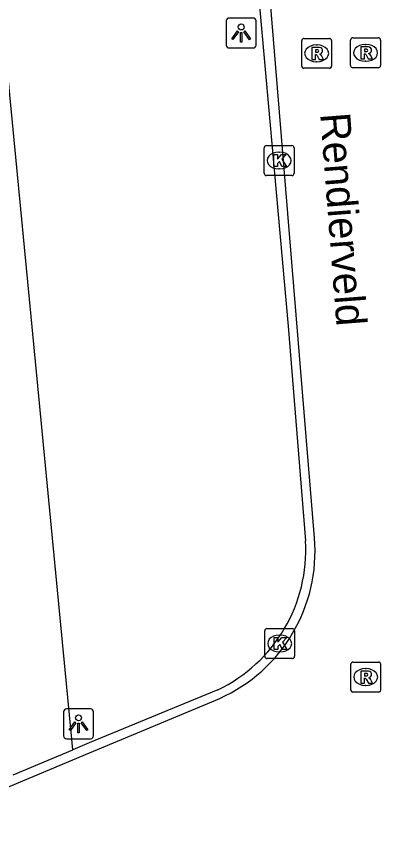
# Model space of a CAD drawing. Extents: x 162675 to 163482, y 379761 to 381227.
# Drawn here: x 163086.44 to 163098.61, y 380810.21 to 380837.48 of the extents above; entities that cross this region are included whole.
import ezdxf

# ---------------------------------------------------------------- set-up
doc = ezdxf.new("R2010")
doc.units = 0
for name, color, linetype in [('IMGEO_Kolk', 7, 'Continuous'), ('IMGEO_Lichtpunt', 7, 'Continuous'), ('IMGEO_Openbare_ruimte_label', 7, 'Continuous'), ('IMGEO_Rijbaan_lokaal_gesloten', 7, 'Continuous'), ('IMGEO_Rijbaan_lokaal_open', 7, 'Continuous'), ('IMGEO_Rioolput', 7, 'Continuous'), ('IMGEO_Voetpad_open', 7, 'Continuous')]:
    doc.layers.add(name, color=color, linetype=linetype)

msp = doc.modelspace()

# ---------------------------------------------------------------- linework, layer by layer
at = {"layer": 'IMGEO_Kolk'}
for p, q in [((163094.793, 380833.168), (163095.645, 380833.168)), ((163094.718, 380832.242), (163094.718, 380833.094)), ((163095.206, 380832.948), (163095.231, 380832.948)), ((163095.719, 380833.094), (163095.719, 380832.242)), ((163095.229, 380832.388), (163095.204, 380832.388)), ((163095.645, 380832.168), (163094.793, 380832.168)), ((163094.734, 380816.128), (163094.734, 380816.98)), ((163094.809, 380817.054), (163095.661, 380817.054)), ((163095.222, 380816.834), (163095.247, 380816.834)), ((163095.735, 380816.98), (163095.735, 380816.128)), ((163095.245, 380816.274), (163095.22, 380816.274)), ((163095.661, 380816.054), (163094.809, 380816.054))]:
    msp.add_line(p, q, dxfattribs=at)
for points in [[(163094.793, 380833.168), (163095.645, 380833.168)], [(163094.718, 380832.242), (163094.718, 380833.094)], [(163095.719, 380833.094), (163095.719, 380832.242)], [(163095.039, 380832.868), (163095.162, 380832.868), (163095.162, 380832.717), (163095.292, 380832.868), (163095.456, 380832.868), (163095.31, 380832.717), (163095.463, 380832.468), (163095.311, 380832.468), (163095.226, 380832.632), (163095.162, 380832.565), (163095.162, 380832.468), (163095.039, 380832.468), (163095.039, 380832.868)], [(163095.645, 380832.168), (163094.793, 380832.168)], [(163094.734, 380816.128), (163094.734, 380816.98)], [(163094.809, 380817.054), (163095.661, 380817.054)], [(163095.735, 380816.98), (163095.735, 380816.128)], [(163095.055, 380816.754), (163095.178, 380816.754), (163095.178, 380816.603), (163095.308, 380816.754), (163095.472, 380816.754), (163095.326, 380816.603), (163095.479, 380816.354), (163095.327, 380816.354), (163095.242, 380816.518), (163095.178, 380816.451), (163095.178, 380816.354), (163095.055, 380816.354), (163095.055, 380816.754)], [(163095.661, 380816.054), (163094.809, 380816.054)]]:
    msp.add_lwpolyline(points, dxfattribs=at)
for centre, start, end in [((163094.795, 380833.092), 91.552, 178.448), ((163094.795, 380833.092), 91.552, 178.448), ((163095.643, 380833.092), 1.552, 88.448), ((163095.643, 380833.092), 1.552, 88.448), ((163094.795, 380832.244), 181.552, 268.448), ((163094.795, 380832.244), 181.552, 268.448), ((163095.643, 380832.244), 271.552, 358.448), ((163095.643, 380832.244), 271.552, 358.448), ((163094.811, 380816.978), 91.552, 178.448), ((163094.811, 380816.978), 91.552, 178.448), ((163095.659, 380816.978), 1.552, 88.448), ((163095.659, 380816.978), 1.552, 88.448), ((163094.811, 380816.13), 181.552, 268.448), ((163094.811, 380816.13), 181.552, 268.448), ((163095.659, 380816.13), 271.552, 358.448), ((163095.659, 380816.13), 271.552, 358.448)]:
    msp.add_arc(centre, 0.0765, start, end, dxfattribs=at)
for centre, major_axis, ratio, start_param, end_param in [((163095.205, 380832.668), (-0.387, 0.002), 0.722429, 4.712389, 7.853982), ((163095.23, 380832.668), (-0.39, 0.002), 0.717154, 1.570796, 4.712389), ((163095.221, 380816.554), (-0.387, 0.002), 0.722429, 4.712389, 7.853982), ((163095.246, 380816.554), (-0.39, 0.002), 0.717154, 1.570796, 4.712389)]:
    msp.add_ellipse(centre, major_axis=major_axis, ratio=ratio, start_param=start_param, end_param=end_param, dxfattribs=at)
at = {"layer": 'IMGEO_Lichtpunt'}
for p, q in [((163093.45, 380837.327), (163093.45, 380836.52)), ((163093.45, 380837.327), (163093.45, 380836.52)), ((163094.352, 380837.422), (163093.544, 380837.422)), ((163094.352, 380837.422), (163093.544, 380837.422)), ((163094.446, 380836.52), (163094.446, 380837.327)), ((163094.446, 380836.52), (163094.446, 380837.327)), ((163093.544, 380836.426), (163094.352, 380836.426)), ((163093.544, 380836.426), (163094.352, 380836.426)), ((163088.919, 380814.373), (163088.111, 380814.373)), ((163088.919, 380814.373), (163088.111, 380814.373)), ((163088.017, 380814.278), (163088.017, 380813.471)), ((163088.017, 380814.278), (163088.017, 380813.471)), ((163089.013, 380813.471), (163089.013, 380814.278)), ((163089.013, 380813.471), (163089.013, 380814.278)), ((163088.111, 380813.377), (163088.919, 380813.377)), ((163088.111, 380813.377), (163088.919, 380813.377))]:
    msp.add_line(p, q, dxfattribs=at)
for points in [[(163093.824, 380836.991), (163093.863, 380836.963), (163093.675, 380836.701), (163093.637, 380836.728), (163093.824, 380836.991)], [(163094.036, 380836.963), (163094.074, 380836.99), (163094.261, 380836.728), (163094.222, 380836.7), (163094.036, 380836.963)], [(163093.926, 380836.943), (163093.973, 380836.943), (163093.973, 380836.621), (163093.926, 380836.621), (163093.926, 380836.943)], [(163088.391, 380813.942), (163088.43, 380813.914), (163088.242, 380813.652), (163088.204, 380813.679), (163088.391, 380813.942)], [(163088.493, 380813.894), (163088.54, 380813.894), (163088.54, 380813.572), (163088.493, 380813.572), (163088.493, 380813.894)], [(163088.603, 380813.914), (163088.641, 380813.941), (163088.828, 380813.679), (163088.789, 380813.651), (163088.603, 380813.914)]]:
    msp.add_lwpolyline(points, dxfattribs=at)
for centre in [(163093.949, 380837.125), (163088.516, 380814.076)]:
    msp.add_circle(centre, 0.0994, dxfattribs=at)
for centre, start, end in [((163093.544, 380837.327), 90, 180), ((163093.544, 380837.327), 90, 180), ((163094.352, 380837.327), 0, 90), ((163094.352, 380837.327), 0, 90), ((163093.544, 380836.52), 180, 270), ((163093.544, 380836.52), 180, 270), ((163094.352, 380836.52), 270, 0), ((163094.352, 380836.52), 270, 360), ((163088.111, 380814.278), 90, 180), ((163088.111, 380814.278), 90, 180), ((163088.919, 380814.278), 0, 90), ((163088.919, 380814.278), 0, 90), ((163088.111, 380813.471), 180, 270), ((163088.111, 380813.471), 180, 270), ((163088.919, 380813.471), 270, 0), ((163088.919, 380813.471), 270, 360)]:
    msp.add_arc(centre, 0.0946, start, end, dxfattribs=at)
at = {"layer": 'IMGEO_Rijbaan_lokaal_gesloten'}
for points in [[(163096.398, 380820.078), (163094.269, 380845.928)], [(163082.46, 380810.212), (163088.886, 380812.904), (163093.232, 380814.726)]]:
    msp.add_lwpolyline(points, dxfattribs=at)
msp.add_arc((163091.045, 380819.632), 5.372, 294.0262, 4.7606, dxfattribs=at)
at = {"layer": 'IMGEO_Rijbaan_lokaal_open'}
for points in [[(163092.619, 380859.531), (163092.688, 380858.692), (163095.522, 380827.147), (163096.1, 380819.98)], [(163093.166, 380815.008), (163088.869, 380813.239), (163088.324, 380813.011)], [(163086.334, 380812.174), (163088.324, 380813.011)]]:
    msp.add_lwpolyline(points, dxfattribs=at)
msp.add_arc((163090.93, 380819.679), 5.179, 295.578, 3.3319, dxfattribs=at)
at = {"layer": 'IMGEO_Rioolput'}
for p, q in [((163096.045, 380836.744), (163096.897, 380836.744)), ((163097.68, 380836.762), (163098.532, 380836.762)), ((163095.97, 380835.818), (163095.97, 380836.67)), ((163096.458, 380836.524), (163096.483, 380836.524)), ((163096.971, 380836.67), (163096.971, 380835.818)), ((163097.605, 380835.836), (163097.605, 380836.688)), ((163098.093, 380836.542), (163098.118, 380836.542)), ((163098.606, 380836.688), (163098.606, 380835.836)), ((163096.481, 380835.964), (163096.456, 380835.964)), ((163098.116, 380835.982), (163098.091, 380835.982)), ((163096.897, 380835.744), (163096.045, 380835.744)), ((163098.532, 380835.762), (163097.68, 380835.762)), ((163097.608, 380815.011), (163097.608, 380815.863)), ((163097.683, 380815.937), (163098.535, 380815.937)), ((163098.096, 380815.717), (163098.121, 380815.717)), ((163098.609, 380815.863), (163098.609, 380815.011)), ((163098.119, 380815.157), (163098.094, 380815.157)), ((163098.535, 380814.937), (163097.683, 380814.937))]:
    msp.add_line(p, q, dxfattribs=at)
for points in [[(163096.045, 380836.744), (163096.897, 380836.744)], [(163097.68, 380836.762), (163098.532, 380836.762)], [(163095.97, 380835.818), (163095.97, 380836.67)], [(163096.559, 380836.442), (163096.307, 380836.444), (163096.307, 380836.044)], [(163096.971, 380836.67), (163096.971, 380835.818)], [(163097.605, 380835.836), (163097.605, 380836.688)], [(163098.194, 380836.46), (163097.942, 380836.462), (163097.942, 380836.062)], [(163098.606, 380836.688), (163098.606, 380835.836)], [(163096.307, 380836.044), (163096.431, 380836.044), (163096.431, 380836.206), (163096.442, 380836.206)], [(163096.485, 380836.363), (163096.431, 380836.363), (163096.431, 380836.282)], [(163096.431, 380836.282), (163096.483, 380836.282)], [(163096.489, 380836.177), (163096.56, 380836.044), (163096.7, 380836.044), (163096.635, 380836.17)], [(163097.942, 380836.062), (163098.066, 380836.062), (163098.066, 380836.224), (163098.077, 380836.224)], [(163098.12, 380836.381), (163098.066, 380836.381), (163098.066, 380836.3)], [(163098.066, 380836.3), (163098.118, 380836.3)], [(163098.124, 380836.195), (163098.195, 380836.062), (163098.335, 380836.062), (163098.27, 380836.188)], [(163096.897, 380835.744), (163096.045, 380835.744)], [(163098.532, 380835.762), (163097.68, 380835.762)], [(163097.608, 380815.011), (163097.608, 380815.863)], [(163097.683, 380815.937), (163098.535, 380815.937)], [(163098.609, 380815.863), (163098.609, 380815.011)], [(163098.197, 380815.635), (163097.945, 380815.637), (163097.945, 380815.237)], [(163098.123, 380815.556), (163098.069, 380815.556), (163098.069, 380815.475)], [(163098.069, 380815.475), (163098.121, 380815.475)], [(163097.945, 380815.237), (163098.069, 380815.237), (163098.069, 380815.399), (163098.08, 380815.399)], [(163098.127, 380815.37), (163098.198, 380815.237), (163098.338, 380815.237), (163098.273, 380815.363)], [(163098.535, 380814.937), (163097.683, 380814.937)]]:
    msp.add_lwpolyline(points, dxfattribs=at)
for centre, radius, start, end in [((163096.047, 380836.668), 0.0765, 91.552, 178.448), ((163096.047, 380836.668), 0.0765, 91.552, 178.448), ((163096.895, 380836.668), 0.0765, 1.552, 88.448), ((163096.895, 380836.668), 0.0765, 1.552, 88.448), ((163097.682, 380836.686), 0.0765, 91.552, 178.448), ((163097.682, 380836.686), 0.0765, 91.552, 178.448), ((163098.53, 380836.686), 0.0765, 1.552, 88.448), ((163098.53, 380836.686), 0.0765, 1.552, 88.448), ((163096.558, 380836.332), 0.109, 350.3612, 89.416), ((163098.193, 380836.35), 0.109, 350.3612, 89.416), ((163096.441, 380836.153), 0.0533, 26.0293, 88.6989), ((163096.467, 380836.471), 0.19, 274.7715, 282.9687), ((163096.491, 380836.267), 0.0964, 77.0061, 93.1865), ((163096.505, 380836.324), 0.0378, 276.6634, 79.6772), ((163096.556, 380836.332), 0.112, 277.5842, 350.9817), ((163096.54, 380836.117), 0.108, 29.5134, 73.7905), ((163098.076, 380836.171), 0.0533, 26.0293, 88.6989), ((163098.102, 380836.489), 0.19, 274.7715, 282.9687), ((163098.126, 380836.285), 0.0964, 77.0061, 93.1865), ((163098.14, 380836.342), 0.0378, 276.6634, 79.6772), ((163098.191, 380836.35), 0.112, 277.5842, 350.9817), ((163098.175, 380836.135), 0.108, 29.5134, 73.7905), ((163096.047, 380835.82), 0.0765, 181.552, 268.448), ((163096.047, 380835.82), 0.0765, 181.552, 268.448), ((163096.895, 380835.82), 0.0765, 271.552, 358.448), ((163096.895, 380835.82), 0.0765, 271.552, 358.448), ((163097.682, 380835.838), 0.0765, 181.552, 268.448), ((163097.682, 380835.838), 0.0765, 181.552, 268.448), ((163098.53, 380835.838), 0.0765, 271.552, 358.448), ((163098.53, 380835.838), 0.0765, 271.552, 358.448), ((163097.685, 380815.861), 0.0765, 91.552, 178.448), ((163097.685, 380815.861), 0.0765, 91.552, 178.448), ((163098.533, 380815.861), 0.0765, 1.552, 88.448), ((163098.533, 380815.861), 0.0765, 1.552, 88.448), ((163098.105, 380815.664), 0.19, 274.7715, 282.9687), ((163098.129, 380815.46), 0.0964, 77.0061, 93.1865), ((163098.143, 380815.517), 0.0378, 276.6634, 79.6772), ((163098.196, 380815.525), 0.109, 350.3612, 89.416), ((163098.194, 380815.525), 0.112, 277.5842, 350.9817), ((163098.079, 380815.346), 0.0533, 26.0293, 88.6989), ((163098.178, 380815.31), 0.108, 29.5134, 73.7905), ((163097.685, 380815.013), 0.0765, 181.552, 268.448), ((163097.685, 380815.013), 0.0765, 181.552, 268.448), ((163098.533, 380815.013), 0.0765, 271.552, 358.448), ((163098.533, 380815.013), 0.0765, 271.552, 358.448)]:
    msp.add_arc(centre, radius, start, end, dxfattribs=at)
for centre, major_axis, ratio, start_param, end_param in [((163096.457, 380836.244), (-0.387, 0.002), 0.722429, 4.712389, 7.853982), ((163096.482, 380836.244), (-0.39, 0.002), 0.717154, 1.570796, 4.712389), ((163098.092, 380836.262), (-0.387, 0.002), 0.722429, 4.712389, 7.853982), ((163098.117, 380836.262), (-0.39, 0.002), 0.717154, 1.570796, 4.712389), ((163098.095, 380815.437), (-0.387, 0.002), 0.722429, 4.712389, 7.853982), ((163098.12, 380815.437), (-0.39, 0.002), 0.717154, 1.570796, 4.712389)]:
    msp.add_ellipse(centre, major_axis=major_axis, ratio=ratio, start_param=start_param, end_param=end_param, dxfattribs=at)
at = {"layer": 'IMGEO_Voetpad_open'}
msp.add_lwpolyline([(163088.324, 380813.011), (163088.267, 380813.594), (163085.015, 380847.238), (163082.633, 380857.365)], dxfattribs=at)

# ---------------------------------------------------------------- texts
at = {"layer": 'IMGEO_Openbare_ruimte_label'}
msp.add_text('Rendierveld', height=1, rotation=274.4163, dxfattribs=at).set_placement((163096.587, 380834.228))

doc.saveas('drawing.dxf')
